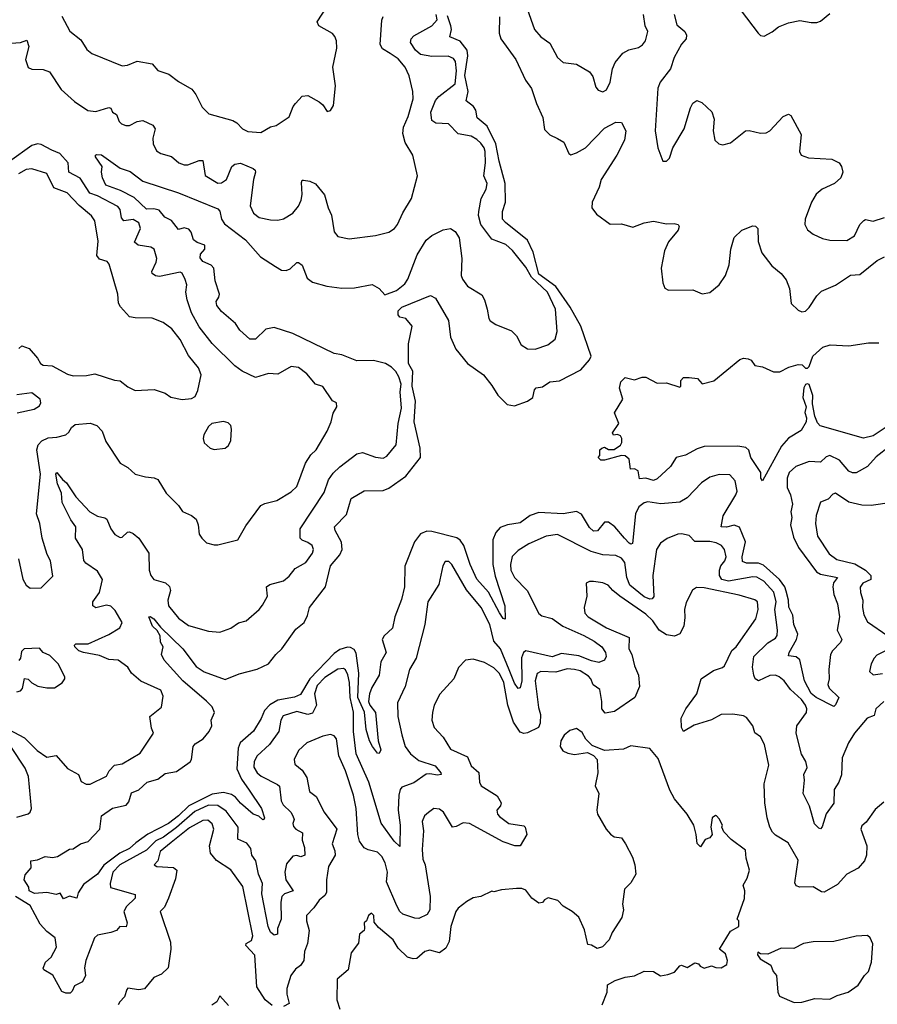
# Model space of a CAD drawing. Extents: x 1690054 to 1842981, y 782881 to 914114.
# Tile 333 of 656: x 1737060 to 1741627, y 891541 to 896787. Entities that reach past the tile are written whole.
import ezdxf

# ---------------------------------------------------------------- set-up
doc = ezdxf.new("R2010")
doc.units = 0

msp = doc.modelspace()

# ---------------------------------------------------------------- linework, layer by layer
at = {"layer": '0CON10XD'}
for points in [[(1737285, 896806.7), (1737326.2, 896726.2), (1737385, 896680), (1737418.2, 896628.2), (1737445, 896606.7), (1737605, 896540.6), (1737633.3, 896545), (1737685, 896566.2), (1737765, 896552), (1737795, 896516.2), (1737855, 896497.5), (1737905, 896458), (1737976.9, 896416.9), (1737998.6, 896388.6), (1738031.2, 896321.2), (1738066.7, 896285), (1738195, 896250), (1738216.8, 896236.8), (1738246.2, 896205), (1738275, 896191.4), (1738345, 896186.2), (1738395, 896216.2), (1738425, 896222.5), (1738495, 896270), (1738516.7, 896325), (1738529.2, 896340.8), (1738565, 896380), (1738595, 896383.3), (1738655, 896350), (1738673.9, 896333.9), (1738698.3, 896298.3), (1738715, 896302.5), (1738730.7, 896329.3), (1738741.2, 896435), (1738728, 896535), (1738749.2, 896635), (1738747.1, 896675), (1738738.3, 896698.3), (1738725, 896713.3), (1738653.8, 896755), (1738644, 896775), (1738740.8, 896925)], [(1739548.9, 895245), (1739557.5, 895195), (1739565, 895182), (1739595, 895163.1), (1739679.5, 895129.5), (1739705, 895103.3), (1739730, 895055), (1739765, 895034.2), (1739805, 895030.8), (1739873.3, 895055), (1739911.2, 895085), (1739922.2, 895125), (1739912.7, 895245), (1739870.4, 895335), (1739786, 895416), (1739755, 895469.4), (1739685, 895556.5), (1739648.6, 895588.6), (1739575, 895616.9), (1739515.3, 895695), (1739503.7, 895743.7), (1739504.7, 895765), (1739517.7, 895835), (1739543.9, 895885), (1739550, 895915), (1739531.2, 895955), (1739540.5, 896025), (1739538.9, 896085), (1739532.8, 896105), (1739515, 896129.6), (1739495, 896149.2), (1739465, 896166.2), (1739395, 896178.8), (1739342.9, 896232.9), (1739276.4, 896236.4), (1739255, 896250), (1739250, 896295), (1739275, 896356.7), (1739291.6, 896378.4), (1739379.6, 896445), (1739386.7, 896515), (1739380.4, 896565), (1739370.5, 896580.5), (1739342.4, 896592.4), (1739255, 896590.5), (1739195, 896601.2), (1739167.1, 896625), (1739140.8, 896665), (1739144, 896685), (1739159.3, 896700.7), (1739255, 896754), (1739283.3, 896786.8), (1739278.4, 896815)], [(1739762.9, 896845), (1739801.4, 896735), (1739835.8, 896695), (1739882.8, 896662.8), (1739924.2, 896585), (1739955, 896558.6), (1740025, 896550.8), (1740095, 896508.8), (1740112, 896485), (1740128.3, 896428.3), (1740140.9, 896410.9), (1740165, 896402.9), (1740185, 896414), (1740203.8, 896455), (1740217.1, 896525), (1740230.6, 896559.4), (1740271.3, 896608.7), (1740303.1, 896626.9), (1740355, 896638.7), (1740376.7, 896653.3), (1740393.5, 896675), (1740405.9, 896725), (1740391.6, 896755), (1740381.9, 896815)], [(1740545, 896814), (1740559.8, 896759.8), (1740602, 896725), (1740611.9, 896705), (1740610, 896685), (1740585, 896657.1), (1740546.2, 896585), (1740525.3, 896525), (1740470.9, 896455), (1740457.8, 896422.2), (1740444.6, 896195), (1740459.2, 896105), (1740485, 896032.5), (1740505, 896033.3), (1740521.2, 896048.8), (1740537.8, 896105), (1740598.2, 896205), (1740632.1, 896317.9), (1740645, 896342), (1740665.9, 896355.9), (1740693.3, 896345), (1740746.4, 896296.4), (1740757.9, 896257.9), (1740753.5, 896195), (1740761.9, 896145), (1740784, 896125), (1740805, 896120.9), (1740845, 896131.2), (1740925, 896195.6), (1740945, 896196.5), (1741005, 896182.2), (1741035.4, 896184.6), (1741055, 896195.7), (1741125, 896272), (1741155, 896283.8), (1741166.6, 896276.6), (1741221.4, 896175), (1741213.1, 896085), (1741221.2, 896065), (1741260.4, 896050.4), (1741384.4, 896044.4), (1741423.3, 896025), (1741436.7, 896005), (1741443.3, 895975), (1741433.8, 895945), (1741400, 895915), (1741334.2, 895885), (1741302.2, 895857.8), (1741276.7, 895815), (1741242.5, 895725), (1741241.2, 895695), (1741255, 895666.7), (1741285, 895643.8), (1741335, 895622), (1741375, 895612.9), (1741465, 895611.4), (1741505, 895635.8), (1741535, 895695.7), (1741555, 895717.5), (1741565, 895722.5), (1741605, 895712.9), (1741666.1, 895733.9)], [(1740902.5, 896835), (1740992.5, 896715), (1741005, 896702.5), (1741025, 896700), (1741067.3, 896722.7), (1741100.3, 896749.7), (1741155, 896771.2), (1741215, 896783.3), (1741275, 896772.5), (1741305, 896772.5), (1741325, 896780), (1741375, 896820)], [(1737015, 896661.8), (1737064.7, 896665.3), (1737097.9, 896677.9), (1737109.2, 896645), (1737090.8, 896575), (1737105, 896532), (1737125, 896523.1), (1737185, 896521.5), (1737218.7, 896508.7), (1737280, 896415), (1737351.3, 896351.3), (1737422.7, 896302.7), (1737465, 896297.5), (1737535, 896318.9), (1737545, 896316), (1737555, 896293.8), (1737575, 896281.2), (1737590.6, 896245), (1737602.8, 896232.8), (1737625, 896223.1), (1737645, 896222.9), (1737686.2, 896245), (1737715, 896249.5), (1737769.2, 896225), (1737781.1, 896205), (1737768.2, 896155), (1737770.8, 896125), (1737788.9, 896088.9), (1737811.2, 896075), (1737868.8, 896058.8), (1737907.5, 896025), (1737935, 896014.6), (1737955, 896014.1), (1738015, 896036.9), (1738035, 896037.1), (1738047.3, 895957.3), (1738115, 895916.2), (1738135, 895917.5), (1738161.2, 895935), (1738190.5, 896005), (1738205, 896017.3), (1738235, 896022.9), (1738303.6, 895993.6), (1738314, 895985), (1738315.6, 895975), (1738304.6, 895935), (1738287.9, 895795), (1738305, 895755.6), (1738335, 895733.2), (1738395, 895720), (1738435, 895718.1), (1738464.4, 895725.6), (1738514.5, 895755.5), (1738545, 895794.2), (1738558.5, 895825), (1738564.6, 895855.4), (1738560, 895920), (1738565, 895931.2), (1738572, 895932), (1738605, 895926.4), (1738635, 895912.9), (1738683.3, 895853.3), (1738702.5, 895785), (1738720.9, 895745), (1738735, 895657.5), (1738755, 895632), (1738815, 895620), (1738955, 895637.1), (1739025, 895655.8), (1739055.5, 895674.5), (1739072.5, 895695), (1739101.1, 895758.9), (1739145.7, 895835), (1739178, 895955), (1739152.9, 896065), (1739112, 896132), (1739100.7, 896180.7), (1739103.5, 896215), (1739129.5, 896270.5), (1739155.5, 896365), (1739154.4, 896405), (1739135, 896487.5), (1739112.9, 896535), (1739075, 896578.1), (1739032.3, 896607.7), (1738992.6, 896632.6), (1738979.1, 896655), (1738988.8, 896785), (1738995, 896804)], [(1739138.6, 894938.6), (1739129.9, 894955), (1739130.2, 895059.8), (1739150, 895155), (1739115.8, 895195.8), (1739085, 895202.9), (1739076.2, 895215), (1739075.4, 895235), (1739095, 895256.3), (1739247.5, 895317.5), (1739275, 895303.8), (1739344.3, 895185), (1739353.6, 895095), (1739381.8, 895031.8), (1739444, 894955), (1739529.2, 894895), (1739575, 894838.8), (1739606.3, 894786.3), (1739656.6, 894736.6), (1739695, 894730.6), (1739765, 894754.4), (1739792.9, 894775), (1739801.5, 894815), (1739811.2, 894825), (1739845, 894830.4), (1739882.7, 894857.3), (1739935, 894862.1), (1740048, 894922), (1740095, 894974.2), (1740102.5, 894995), (1740049.1, 895155), (1739992.1, 895255), (1739916, 895366), (1739825, 895431.2), (1739795, 895549.3), (1739765, 895612.9), (1739646.3, 895706.3), (1739630.8, 895725), (1739630.8, 895765), (1739647.2, 895815), (1739646.2, 895915), (1739612.8, 896032.8), (1739596.5, 896125), (1739550.1, 896220.1), (1739496.2, 896265), (1739488.4, 896305), (1739476.8, 896325), (1739436.9, 896355), (1739449.2, 896405), (1739430.3, 896490.3), (1739445.9, 896595), (1739442.8, 896625), (1739405, 896673.2), (1739350, 896695), (1739359.5, 896735), (1739356, 896755), (1739337.9, 896807.9)], [(1739615, 896802.5), (1739612.7, 896715), (1739621.9, 896685), (1739702.2, 896575), (1739754.3, 896465), (1739785, 896420), (1739811.4, 896341.4), (1739846.4, 896266.4), (1739855, 896202.5), (1739883.2, 896173.2), (1739923.5, 896153.5), (1739958, 896135), (1739984, 896074), (1739995, 896066.7), (1740025, 896076.9), (1740072.9, 896105), (1740175, 896208.9), (1740235, 896241.2), (1740265, 896240), (1740288.6, 896195), (1740281.1, 896145), (1740240.7, 896065), (1740156.4, 895935), (1740145.3, 895894.7), (1740108.1, 895815), (1740106.9, 895785), (1740131.4, 895751.4), (1740205, 895698), (1740265, 895699.2), (1740325, 895681.9), (1740385, 895704.4), (1740435, 895713.1), (1740505, 895698.6), (1740545, 895700.8), (1740566.7, 895695), (1740571.2, 895685), (1740566.2, 895665), (1740515.6, 895604.4), (1740494.2, 895555), (1740477, 895463), (1740484.3, 895385), (1740495, 895356.7), (1740515.8, 895345.8), (1740645, 895348), (1740695, 895326.2), (1740735, 895333.8), (1740785, 895374), (1740818.1, 895425), (1740839.1, 895480.9), (1740847.3, 895565), (1740865, 895626), (1740905, 895665.8), (1740965, 895688), (1740977.7, 895687.7), (1740991.2, 895675), (1740992.2, 895605), (1741012.5, 895545), (1741065.4, 895475.4), (1741114.5, 895434.5), (1741141.8, 895401.8), (1741159.4, 895355), (1741168.6, 895275), (1741205, 895240), (1741225, 895230), (1741245, 895234), (1741265, 895254.2), (1741305.8, 895315), (1741330.2, 895339.8), (1741405, 895373.1), (1741485, 895425.7), (1741535, 895430), (1741626.8, 895503.2), (1741665, 895523.3)], [(1737053.3, 893915), (1737076.3, 893806.3), (1737094.5, 893774.5), (1737115, 893758.8), (1737175, 893760), (1737237, 893823), (1737224.2, 893904.2), (1737207, 893937), (1737179.4, 894025), (1737166.8, 894103.2), (1737150, 894155), (1737170, 894365), (1737151.8, 894495), (1737157.5, 894522.5), (1737177.6, 894542.4), (1737211.4, 894558.6), (1737257.2, 894562.8), (1737305.8, 894575), (1737321.4, 894588.6), (1737335.5, 894615), (1737355, 894630), (1737435, 894636.9), (1737470, 894625), (1737498.9, 894595), (1737519.1, 894539.1), (1737595, 894424), (1737635, 894402), (1737675, 894366), (1737730.7, 894350.7), (1737776.8, 894346.8), (1737796.4, 894336.4), (1737840.8, 894265), (1737905, 894198), (1737926.2, 894166.2), (1737975, 894145.7), (1738000, 894125), (1738010.8, 894095), (1738015.9, 894045.9), (1738030, 894025), (1738055, 894000), (1738095, 893988.8), (1738115, 893988.8), (1738221.2, 894015), (1738265, 894090), (1738345, 894199.2), (1738365, 894210), (1738428.8, 894225), (1738505, 894272), (1738535, 894300), (1738582.2, 894425), (1738611.2, 894468.8), (1738638.2, 894495), (1738696.7, 894595), (1738718.1, 894645), (1738729.1, 894690.9), (1738748.8, 894725), (1738746.7, 894745), (1738725, 894756.7), (1738675, 894832.3), (1738635.4, 894845.4), (1738589.8, 894899.8), (1738544.3, 894934.3), (1738505, 894940), (1738435, 894898.2), (1738385, 894901.2), (1738315, 894880), (1738245, 894913.8), (1738205, 894943.3), (1738085, 895061.5), (1738015, 895150.6), (1737975, 895225.8), (1737951.2, 895295), (1737945.5, 895335), (1737949.4, 895375), (1737942, 895402), (1737926.1, 895436.1), (1737915, 895441.2), (1737805, 895419.1), (1737782.4, 895422.4), (1737766, 895435), (1737764.3, 895445), (1737787.5, 895495), (1737790.5, 895515), (1737775.8, 895565), (1737757.5, 895575), (1737691.2, 895585), (1737672, 895602), (1737703.8, 895675), (1737695.2, 895705.2), (1737665, 895722.4), (1737615, 895716.2), (1737602.3, 895732.2), (1737595.8, 895775.7), (1737582, 895792), (1737475, 895848.2), (1737433, 895863), (1737382.4, 895942.4), (1737321.8, 895975), (1737317.6, 896025), (1737274.5, 896075), (1737231.1, 896091.1), (1737175, 896122.7), (1737155, 896125.3), (1737125, 896116.5), (1737005, 896031.7)], [(1737002.5, 893005), (1737085, 892961.4), (1737152.5, 892892.5), (1737205, 892857.1), (1737255, 892866), (1737315, 892797.5), (1737373.8, 892765), (1737387.7, 892727.7), (1737413.6, 892713.6), (1737435, 892713.8), (1737522.7, 892757.3), (1737536, 892785), (1737565, 892816), (1737605, 892822.5), (1737701.2, 892878.8), (1737772.5, 892985), (1737762.5, 893012.5), (1737753.3, 893075), (1737815.5, 893124.5), (1737823.2, 893183.2), (1737812.5, 893215), (1737705, 893262.2), (1737655.7, 893305), (1737635, 893336.7), (1737585, 893374.4), (1737535, 893378.4), (1737485, 893400), (1737400, 893415), (1737375.6, 893425), (1737354.4, 893445), (1737351.4, 893455), (1737358.3, 893461.7), (1737425, 893462.2), (1737535, 893511.2), (1737592.5, 893547.5), (1737606.4, 893575), (1737568.8, 893638.8), (1737545, 893662.9), (1737521.5, 893668.5), (1737465, 893654), (1737448.9, 893665), (1737449.6, 893685), (1737484.2, 893735), (1737500.4, 893805), (1737475, 893848.5), (1737411.9, 893891.9), (1737402.2, 893905), (1737393.8, 893965), (1737357.9, 894025), (1737359.6, 894085), (1737333, 894123), (1737286.7, 894215), (1737281.9, 894265), (1737261.9, 894315), (1737253.3, 894365), (1737257.5, 894375), (1737287.7, 894337.7), (1737308.6, 894318.6), (1737358.8, 894245), (1737433.6, 894165), (1737475, 894142.3), (1737513.3, 894133.3), (1737524, 894125), (1737544.5, 894075), (1737566, 894045), (1737595, 894027.5), (1737605, 894029.2), (1737633.7, 894056.3), (1737645, 894058.6), (1737665, 894050), (1737694, 894025), (1737747.8, 893945), (1737750, 893855), (1737758.5, 893825), (1737774.7, 893804.7), (1737835.8, 893785.8), (1737857.6, 893767.6), (1737862.3, 893745), (1737849.6, 893695), (1737852.2, 893665), (1737905, 893598.6), (1737959.1, 893559.1), (1738065, 893528.6), (1738125, 893524.4), (1738185, 893545.8), (1738225, 893574.2), (1738265.6, 893584.4), (1738335, 893644), (1738352.6, 893667.4), (1738379.5, 893715), (1738374, 893765), (1738391.9, 893778.1), (1738465, 893796.7), (1738495, 893821.4), (1738527.3, 893862.7), (1738584.3, 893895), (1738618.6, 893945), (1738624.3, 893965), (1738617.5, 893985), (1738595, 894002.2), (1738564, 894014), (1738554.3, 894025), (1738554, 894075), (1738681.3, 894268.7), (1738703.8, 894335), (1738729.7, 894370.3), (1738764.7, 894405.3), (1738855, 894474.5), (1738885, 894480.6), (1738955.5, 894455.5), (1738995, 894450), (1739015, 894461.4), (1739065, 894522.5), (1739074.7, 894635.3), (1739093.4, 894716.6), (1739085.9, 894805), (1739091.2, 894845), (1739079.1, 894885), (1739062.7, 894912.7), (1739040.8, 894935), (1739008.8, 894955), (1738945, 894970.5), (1738855, 894968.8), (1738775, 895002.1), (1738735, 895007.9), (1738515, 895114.6), (1738415, 895146.7), (1738371.3, 895138.7), (1738315.4, 895084.6), (1738285, 895085.6), (1738232, 895132), (1738209.1, 895169.1), (1738135, 895232.5), (1738109.2, 895265), (1738106.4, 895285), (1738121.2, 895308.8), (1738123.4, 895325), (1738100.4, 895395), (1738093.4, 895463.4), (1738079.3, 895479.3), (1738035, 895499.3), (1738021.6, 895518.4), (1738022.8, 895537.2), (1738045.8, 895565), (1738046, 895586), (1738005, 895599.4), (1737985, 895614.6), (1737973.5, 895655), (1737961.6, 895671.6), (1737935, 895677.6), (1737905, 895669.4), (1737868, 895718), (1737833.1, 895735), (1737802, 895772), (1737775, 895779.6), (1737735, 895777.6), (1737670.5, 895840.5), (1737597.7, 895877.7), (1737518.8, 895905), (1737500.8, 895945), (1737495.8, 895975), (1737500, 896005), (1737464, 896056), (1737463.8, 896065), (1737470.7, 896069.3), (1737495, 896066.7), (1737595, 895995.5), (1737648.1, 895978.1), (1737715, 895927.5), (1737905, 895864.4), (1738115, 895780), (1738125, 895766.7), (1738134.2, 895724.2), (1738150.2, 895700.2), (1738263.1, 895615), (1738342.9, 895522.9), (1738422, 895472), (1738455, 895453.2), (1738478.8, 895451.2), (1738500, 895460), (1738535, 895493.8), (1738545, 895493.8), (1738565, 895480), (1738590.6, 895410.6), (1738619.1, 895389.1), (1738695, 895367.5), (1738775, 895356.8), (1738842.3, 895357.7), (1738936.4, 895376.4), (1738975, 895355.7), (1739005, 895321.2), (1739065.8, 895345), (1739110.5, 895379.5), (1739126.2, 895405), (1739177.3, 895535), (1739225, 895612.2), (1739255, 895636.9), (1739315, 895667.8), (1739355, 895674.4), (1739378.8, 895658.8), (1739399.5, 895625), (1739414.6, 895515), (1739411.5, 895425), (1739417.8, 895405), (1739445, 895367.5), (1739520.4, 895320.4), (1739535.6, 895295), (1739548.9, 895245)], [(1737055.6, 895034.4), (1737071.2, 895048.8), (1737110, 895035), (1737154.1, 894984.1), (1737170.7, 894955), (1737185, 894945.9), (1737232.9, 894942.9), (1737315, 894898.8), (1737345, 894888.8), (1737415, 894890.5), (1737459.7, 894899.7), (1737565, 894866.7), (1737595, 894863.8), (1737635, 894831.2), (1737675, 894812), (1737775.9, 894815.9), (1737835, 894797.5), (1737865, 894775.8), (1737925, 894763.8), (1737975, 894768.8), (1737995, 894780), (1738008.3, 894811.7), (1738025.7, 894895), (1738011.7, 894931.7), (1737958.6, 894998.6), (1737915, 895084), (1737870.2, 895140.2), (1737823.4, 895173.4), (1737765, 895197.5), (1737675, 895197.8), (1737645, 895204.4), (1737596.4, 895256.4), (1737586.4, 895276.4), (1737583.1, 895325), (1737536.9, 895485), (1737525, 895498.1), (1737485, 895511.9), (1737471.4, 895531.4), (1737477.2, 895607.2), (1737459.5, 895715), (1737441.7, 895741.7), (1737376.6, 895796.6), (1737312.5, 895865), (1737241.4, 895891.4), (1737205, 895968.1), (1737125, 895993.2), (1737095, 895988.7), (1737053.5, 895965)], [(1741679.6, 894620.4), (1741605, 894569.2), (1741553.4, 894556.6), (1741323.2, 894623.2), (1741308.7, 894638.7), (1741294, 894675), (1741281.2, 894741.2), (1741284.2, 894785), (1741265, 894842.5), (1741255, 894847.5), (1741245, 894842.5), (1741236.7, 894825), (1741230.9, 894775), (1741248, 894725), (1741241.4, 894695), (1741250.6, 894665), (1741247.5, 894645), (1741221.7, 894598.3), (1741155, 894557.1), (1741116.5, 894515), (1741015, 894330), (1741007.5, 894345), (1741007.5, 894375), (1740954.2, 894455), (1740943.2, 894493.2), (1740927, 894507), (1740885, 894514.6), (1740705, 894513.3), (1740668.7, 894501.3), (1740605, 894466.2), (1740555.8, 894454.2), (1740525, 894406.7), (1740455, 894341.2), (1740435, 894332), (1740395, 894344.2), (1740360, 894340), (1740353.6, 894383.6), (1740335, 894393.3), (1740312, 894392), (1740305.8, 894445), (1740285, 894463.1), (1740265, 894464.3), (1740175, 894440), (1740155, 894440), (1740140, 894455), (1740150, 894465), (1740150, 894495), (1740160, 894505), (1740175, 894510), (1740195, 894497.5), (1740225, 894497.5), (1740260, 894520), (1740267.5, 894535), (1740267.5, 894555), (1740259.5, 894569.5), (1740243, 894577), (1740223, 894573), (1740217.5, 894585), (1740251.2, 894635), (1740228.3, 894691.7), (1740272.5, 894765), (1740254.1, 894824.1), (1740261.7, 894858.3), (1740285, 894880), (1740335, 894867.5), (1740375, 894882.5), (1740395, 894882.5), (1740455, 894850), (1740505, 894852.5), (1740575, 894830), (1740580, 894835), (1740580, 894865), (1740595, 894880), (1740625, 894880), (1740670, 894875), (1740695, 894847.5), (1740757.3, 894862.7), (1740895, 894976), (1740915, 894983.8), (1740939.3, 894980.7), (1740955, 894973.8), (1740975, 894944.4), (1741015, 894937.5), (1741075, 894910), (1741108.4, 894911.6), (1741156, 894935), (1741205, 894950), (1741227.7, 894947.7), (1741245, 894930), (1741255, 894930), (1741265, 894940), (1741283.8, 894995), (1741337, 895043), (1741375.8, 895054.2), (1741475, 895050), (1741580, 895065), (1741635, 895065.5)], [(1741693.5, 894515), (1741621.7, 894458.3), (1741575, 894406.4), (1741515, 894373.6), (1741495, 894372.5), (1741475, 894381.2), (1741425, 894441.1), (1741375, 894464.5), (1741355, 894458.2), (1741325, 894430), (1741265, 894433.7), (1741193.5, 894406.5), (1741157.9, 894375), (1741146.8, 894345), (1741147.7, 894295), (1741164.7, 894255), (1741175.3, 894205), (1741166.4, 894165), (1741171.6, 894135), (1741164.8, 894094.8), (1741180.6, 894030.6), (1741207.5, 893975), (1741303.1, 893845), (1741325, 893833.4), (1741415.5, 893815), (1741394.2, 893785.8), (1741390.7, 893765), (1741395.9, 893725), (1741416, 893675), (1741425.4, 893605), (1741413.6, 893535), (1741439.1, 893485), (1741431.7, 893468.3), (1741388.5, 893425), (1741377.9, 893405), (1741369.2, 893325), (1741370.4, 893275), (1741363.5, 893245), (1741370.4, 893225), (1741422.5, 893175), (1741405, 893136), (1741395, 893126.9), (1741301.8, 893175), (1741275, 893196.2), (1741240.2, 893265), (1741215, 893377.1), (1741195, 893392.3), (1741155, 893397.5), (1741158.2, 893415), (1741197.7, 893485), (1741203.1, 893513.1), (1741183.3, 893565), (1741176.8, 893615), (1741156.2, 893656.2), (1741154.9, 893695), (1741141.6, 893741.6), (1741135, 893766), (1741106, 893805), (1741020.3, 893880.3), (1740995, 893891.7), (1740931.4, 893891.4), (1740910, 893900), (1740907, 893925), (1740925.3, 894005), (1740893.8, 894083.8), (1740865, 894093.8), (1740824.1, 894084.1), (1740795.7, 894085.7), (1740807.1, 894142.9), (1740874.2, 894255), (1740880, 894275), (1740869.8, 894329.8), (1740842.2, 894362.2), (1740785, 894364.6), (1740735, 894349.5), (1740691.2, 894318.8), (1740615, 894238.9), (1740575, 894217.3), (1740475, 894208.2), (1740405, 894217.5), (1740385, 894212.9), (1740358, 894192), (1740339.1, 894155), (1740324.3, 893995.7), (1740315, 893992.2), (1740305, 893998.2), (1740281.2, 894025), (1740229.7, 894085), (1740195, 894109.6), (1740175, 894109.4), (1740136.8, 894063.2), (1740115, 894061.5), (1740095, 894081.1), (1740052.4, 894152.4), (1740025, 894167.4), (1739955, 894154.9), (1739825, 894161.8), (1739778.5, 894145), (1739725, 894106.9), (1739658, 894095), (1739619.1, 894080.9), (1739595.7, 894054.3), (1739580.5, 894015), (1739579.4, 893885), (1739592.1, 893822.1), (1739644.4, 893665), (1739645, 893592.5), (1739635, 893596.7), (1739615, 893626.2), (1739557, 893737), (1739495, 893805.4), (1739459, 893885), (1739426, 893986), (1739405, 894014.7), (1739387.1, 894027.1), (1739255, 894060), (1739228.3, 894061.7), (1739195, 894047.8), (1739162.1, 894005), (1739110.4, 893875), (1739108.8, 893765), (1739092.4, 893697.6), (1739057.3, 893605), (1739044.5, 893545.5), (1739000.8, 893505), (1738991.1, 893485), (1739012.2, 893415), (1738982.7, 893365), (1738974.7, 893295), (1738935, 893228.9), (1738922.6, 893195), (1738916.8, 893155), (1738924.2, 893134.2), (1738954.6, 893095), (1738969.2, 892945), (1738982.5, 892897.5), (1738975, 892876.7), (1738965, 892880), (1738938.5, 892915), (1738922.3, 892945), (1738905.4, 893005), (1738896.7, 893096.7), (1738861.4, 893175), (1738866.5, 893305), (1738852.6, 893412.6), (1738841.8, 893431.8), (1738822.2, 893442.2), (1738805, 893443.3), (1738765, 893430.7), (1738735, 893410.8), (1738604.4, 893275), (1738555, 893191.3), (1738522.9, 893177.1), (1738435, 893162.3), (1738392.6, 893137.4), (1738363.3, 893106.7), (1738345.9, 893064.1), (1738305, 892996.2), (1738233.6, 892935), (1738223, 892905), (1738216.2, 892795), (1738240.6, 892740.6), (1738282.3, 892682.3), (1738348.1, 892585), (1738363.3, 892535), (1738360, 892525), (1738355, 892523.8), (1738334.3, 892544.3), (1738304.2, 892555), (1738235, 892613.5), (1738209.6, 892645), (1738188.2, 892658.2), (1738145, 892670), (1738085, 892660.7), (1737961, 892599), (1737906, 892545), (1737852.2, 892505), (1737742.8, 892447.2), (1737677.8, 892402.2), (1737645, 892370.3), (1737593.2, 892346.8), (1737507.7, 892282.3), (1737474.6, 892235), (1737400.5, 892179.5), (1737370.9, 892135), (1737365, 892106.2), (1737325, 892117.1), (1737293.8, 892103.8), (1737275, 892132.5), (1737255, 892126.7), (1737205, 892136.7), (1737138.8, 892131.2), (1737111.2, 892145), (1737109.2, 892165), (1737084.2, 892205), (1737089.4, 892230.6), (1737121.7, 892268.3), (1737120, 892305), (1737155, 892310), (1737195, 892328.8), (1737235, 892323.8), (1737260.9, 892329.1), (1737325, 892367.5), (1737345, 892369.2), (1737384.4, 892395.6), (1737425, 892408.1), (1737486.9, 892475), (1737495, 892545.6), (1737555, 892586.5), (1737627.8, 892602.2), (1737640.9, 892619.1), (1737655, 892668.6), (1737695, 892683.2), (1737738.4, 892725), (1737795, 892741.3), (1737835, 892771.4), (1737895, 892781.1), (1737967.5, 892832.5), (1737974.2, 892845.7), (1737983.2, 892915), (1737995, 892928.9), (1738036.4, 892955), (1738068.7, 892995), (1738083.3, 893025), (1738079.4, 893055), (1738097.5, 893095), (1738085, 893125.3), (1738055.4, 893155.4), (1737928.3, 893265), (1737828.9, 893375), (1737814.3, 893405), (1737824.4, 893445), (1737810.7, 893470.7), (1737808.2, 893505), (1737792.8, 893532.8), (1737767.3, 893555), (1737747.5, 893605), (1737755, 893607.5), (1737775, 893595.6), (1737810.4, 893550.4), (1737928.6, 893435), (1738000.5, 893340.5), (1738043.1, 893313.1), (1738155, 893271.2), (1738228, 893302), (1738325, 893326.8), (1738385, 893354.3), (1738424.4, 893405), (1738456.7, 893435), (1738531, 893539), (1738574.5, 893575), (1738593, 893613), (1738604, 893656), (1738688.8, 893765), (1738715, 893878.1), (1738764.3, 893935), (1738777.5, 893965), (1738774.2, 894004.2), (1738740, 894065), (1738737.1, 894085), (1738799.7, 894150.3), (1738825, 894235.8), (1738895, 894276.9), (1738995, 894278.9), (1739025, 894290.8), (1739116.1, 894355), (1739193.8, 894455), (1739193.5, 894505), (1739159.9, 894645), (1739167.3, 894755), (1739149.4, 894835), (1739154.1, 894915), (1739138.6, 894938.6)], [(1737046.9, 894693.1), (1737137.6, 894712.4), (1737165, 894730.6), (1737171.8, 894745), (1737168.5, 894765), (1737125, 894799.7), (1737045, 894788.8)], [(1738095, 894496.7), (1738155, 894503.8), (1738172.3, 894517.7), (1738184.2, 894545.8), (1738188.8, 894605), (1738183.8, 894625), (1738169.7, 894639.7), (1738145, 894646), (1738082.5, 894635), (1738065, 894620), (1738041.4, 894575), (1738037.1, 894555), (1738041.9, 894531.9), (1738075, 894503.3), (1738095, 894496.7)], [(1741705, 894214.4), (1741595, 894198.8), (1741545, 894199.6), (1741475, 894216.8), (1741405, 894264.4), (1741390.6, 894259.4), (1741365, 894232.5), (1741325, 894216.7), (1741301.1, 894145), (1741297.6, 894102.4), (1741308.5, 894035), (1741370.7, 893940.7), (1741411.6, 893911.6), (1741507.8, 893887.8), (1741564.4, 893854.4), (1741593.2, 893825), (1741593.3, 893805), (1741550, 893785), (1741536.2, 893763.8), (1741536.8, 893735), (1741549.7, 893695), (1741548.4, 893655), (1741555.9, 893615.9), (1741575, 893578.6), (1741682.5, 893505)], [(1741661.5, 893155), (1741619.1, 893115), (1741610.7, 893079.3), (1741572.5, 893065), (1741505.5, 892985), (1741473.2, 892935), (1741439.2, 892855), (1741435.6, 892764.4), (1741421.4, 892725), (1741397.5, 892685), (1741396.4, 892613.6), (1741355, 892555.8), (1741332.9, 892487.1), (1741325, 892476.7), (1741315, 892480), (1741293.1, 892503.1), (1741266.6, 892596.6), (1741232.9, 892665), (1741239.6, 892735), (1741236.7, 892765), (1741253, 892803), (1741246.7, 892835), (1741223.3, 892873.3), (1741194.4, 892985), (1741198.2, 893025), (1741250.9, 893095), (1741252.3, 893115), (1741245.3, 893135), (1741224, 893165), (1741165, 893219.1), (1741130.5, 893265), (1741105, 893286.7), (1741085, 893295.2), (1741055, 893293.6), (1740995, 893264.1), (1740976.8, 893275), (1740969.4, 893295), (1740963.1, 893336.9), (1740969.7, 893395), (1741045, 893466.1), (1741085, 893491.8), (1741093.4, 893506.6), (1741095.5, 893535), (1741081.9, 893645), (1741088, 893685), (1741076.4, 893736.4), (1741023.7, 893795), (1740985, 893816.3), (1740965, 893818.3), (1740835, 893795.6), (1740799.6, 893805), (1740787.2, 893825), (1740787, 893855), (1740793.4, 893876.6), (1740815, 893903.3), (1740822.5, 893925), (1740814.1, 893964.1), (1740796.9, 893985), (1740769.5, 893999.5), (1740735, 894006.7), (1740656, 894006), (1740625, 894038.1), (1740585, 894047.7), (1740565, 894045.4), (1740507.6, 894022.4), (1740471.9, 893998.1), (1740450.7, 893965), (1740430.9, 893825), (1740436.7, 893713.3), (1740428.5, 893701.5), (1740415, 893700), (1740385, 893712.2), (1740308.4, 893775), (1740293.5, 893815), (1740283, 893895), (1740265, 893918.1), (1740235, 893931.8), (1740165, 893935.2), (1740102.8, 893952.8), (1739923.4, 894043.4), (1739863.8, 894035), (1739772, 893995), (1739715, 893958.1), (1739683.1, 893926.9), (1739674.1, 893885), (1739674.7, 893855), (1739695, 893814.5), (1739762.2, 893745), (1739825, 893622.5), (1739840.9, 893610.9), (1739895, 893597.5), (1739952.2, 893555), (1740065, 893505.9), (1740119.1, 893475), (1740160, 893445), (1740180, 893415), (1740184, 893395), (1740175, 893373.8), (1740145, 893362.5), (1740105, 893371.8), (1740038.5, 893398.5), (1739945, 893410.2), (1739895, 893392.4), (1739755, 893424), (1739742.7, 893415), (1739732.4, 893387.6), (1739734.8, 893265.2), (1739725, 893228), (1739715, 893224.2), (1739695, 893252.7), (1739667.5, 893322.5), (1739619.8, 893435), (1739585.7, 893475), (1739563.2, 893565), (1739517.3, 893655), (1739438.7, 893748.7), (1739361.4, 893885), (1739345, 893900), (1739325, 893901.2), (1739313.4, 893876.6), (1739292.6, 893777.4), (1739233.5, 893685), (1739216.9, 893565), (1739170.8, 893385), (1739136.4, 893325), (1739113.6, 893235), (1739072.6, 893147.4), (1739074, 893075), (1739095, 892977.5)], [(1741661.2, 892618.8), (1741615, 892578.8), (1741568, 892512), (1741545, 892492), (1741539.4, 892475), (1741570.9, 892385), (1741569.2, 892335), (1741558.2, 892305), (1741525, 892265.6), (1741464.7, 892235.3), (1741415, 892178.9), (1741345, 892138.9), (1741330.2, 892140.2), (1741285, 892167.5), (1741215, 892164.3), (1741195, 892172.5), (1741187.5, 892187.5), (1741205, 892308.8), (1741151.7, 892401.7), (1741085, 892441.9), (1741068.8, 892458.8), (1741054.6, 892485), (1741041.2, 892535), (1741028.2, 892615), (1741024.6, 892715), (1741048.9, 892815), (1741026.9, 892925), (1741005, 892966.7), (1740975, 892987.5), (1740963.5, 893025), (1740929.8, 893069.8), (1740915, 893078.1), (1740857.2, 893087.2), (1740795, 893085.6), (1740745, 893056.7), (1740651.8, 893028.2), (1740595, 892994.2), (1740583.8, 893015), (1740583.1, 893065), (1740608.2, 893115), (1740665.8, 893195), (1740690, 893275), (1740755, 893319.6), (1740803.3, 893335), (1740814.2, 893345), (1740853.3, 893426.7), (1740875, 893446.2), (1740980.9, 893595), (1740992.3, 893645), (1740989.1, 893685), (1740975.8, 893695.7), (1740891.3, 893721.3), (1740705, 893760.5), (1740665, 893761.4), (1740643.1, 893746.9), (1740608.9, 893681.1), (1740600, 893645), (1740601.4, 893601.4), (1740597.5, 893555), (1740575.8, 893514.2), (1740546.9, 893503.1), (1740505, 893510), (1740465, 893534.8), (1740431.7, 893585), (1740395, 893620.2), (1740255.2, 893715.2), (1740218.2, 893745), (1740194, 893775), (1740165, 893787.1), (1740115.9, 893794.1), (1740095, 893794), (1740076.7, 893785), (1740079.4, 893715), (1740065.5, 893654.5), (1740068.9, 893625), (1740088.1, 893605), (1740185, 893547.5), (1740305.1, 893495.1), (1740304.3, 893435), (1740319.6, 893405), (1740333.6, 893345), (1740355.2, 893295.2), (1740360.7, 893235), (1740335.4, 893175), (1740228.3, 893101.7), (1740178.6, 893091.4), (1740160.6, 893115), (1740160.8, 893155), (1740148.9, 893218.9), (1740113.8, 893243.8), (1740102, 893275), (1740089.7, 893289.7), (1740045, 893317.3), (1740015.2, 893325.2), (1739975, 893329.3), (1739915, 893310), (1739835.3, 893314.7), (1739815, 893304.4), (1739805.6, 893265), (1739822.8, 893122.8), (1739834, 893085), (1739831.1, 893038.9), (1739822.5, 893015), (1739765, 892986.9), (1739745, 892984.6), (1739725, 892991.5), (1739689.2, 893045), (1739658.7, 893135), (1739638.5, 893255), (1739615, 893303.8), (1739585, 893334.6), (1739535, 893361.8), (1739475, 893380.8), (1739435, 893374), (1739396, 893335), (1739372, 893275), (1739296.7, 893193.3), (1739267.5, 893135), (1739258.2, 893095), (1739255.5, 893055), (1739267.1, 893015), (1739315, 892964), (1739355, 892900.8), (1739445, 892860), (1739465, 892812.5), (1739505.8, 892775.8), (1739507.8, 892725), (1739517.1, 892705), (1739602.1, 892652.1), (1739624.1, 892615), (1739621.1, 892598.9), (1739601.2, 892575), (1739604.7, 892555), (1739615, 892541.2), (1739664.8, 892504.8), (1739745, 892491.5), (1739751.5, 892485), (1739760, 892445), (1739725.6, 892385), (1739697.5, 892385), (1739635, 892406.2), (1739455, 892504.7), (1739422.1, 892507.9), (1739385, 892488.1), (1739365, 892485.7), (1739316.7, 892565), (1739295, 892580), (1739265, 892584.2), (1739236.4, 892563.6), (1739216, 892545), (1739203.8, 892515), (1739210, 892465), (1739204.1, 892365), (1739207.5, 892315), (1739219.2, 892285), (1739246.7, 892115), (1739243.8, 892045), (1739230.2, 892019.8), (1739185, 891998.1), (1739165, 891999.4), (1739101.2, 892021.2), (1739085, 892035.7), (1739067.9, 892065), (1739013.3, 892193.3), (1739018.9, 892245), (1739006.5, 892295), (1738988, 892328), (1738965, 892351.1), (1738915, 892363.2), (1738894.7, 892374.7), (1738870.5, 892410.5), (1738860.4, 892445), (1738851.1, 892585), (1738837.1, 892655), (1738794.6, 892785), (1738760.4, 892865)], [(1737045, 893206.2), (1737065, 893211.2), (1737075, 893223.3), (1737085, 893277.5), (1737105, 893273.3), (1737124.4, 893254.4), (1737156.6, 893236.6), (1737205, 893227.1), (1737245, 893228), (1737285.6, 893254.4), (1737300, 893275), (1737300, 893285), (1737264, 893355), (1737219.8, 893399.8), (1737185.4, 893415.4), (1737165, 893438.2), (1737083.3, 893435), (1737069.2, 893420.8), (1737063.9, 893386.1), (1737055, 893372.5)], [(1741673.8, 893426.2), (1741625, 893400.8), (1741610.8, 893385), (1741594.2, 893355), (1741585.8, 893315), (1741605, 893295.6), (1741655, 893304.2)], [(1739095, 892977.5), (1739112.3, 892915), (1739142.1, 892875), (1739185, 892839.5), (1739272, 892812), (1739302.9, 892775), (1739303.8, 892766.2), (1739285, 892761.2), (1739245, 892769.2), (1739225, 892766.9), (1739158.1, 892721.9), (1739095, 892697.1), (1739085.5, 892685), (1739078.4, 892655), (1739074.7, 892575), (1739085.8, 892495), (1739085, 892382.5), (1739055, 892410), (1738985, 892506), (1738919.7, 892725), (1738851.6, 892875), (1738837.3, 892995), (1738837.6, 893097.6), (1738819.2, 893175), (1738816.3, 893255), (1738807.2, 893297.2), (1738795, 893323.1), (1738785, 893330.8), (1738755, 893327), (1738685, 893281.5), (1738645, 893239.4), (1738630.8, 893195), (1738640.9, 893135), (1738618.5, 893091.5), (1738595, 893084.7), (1738535, 893100.9), (1738462.7, 893077.3), (1738450.8, 893055), (1738439.6, 892995), (1738390.4, 892925), (1738325.3, 892864.7), (1738308.8, 892835), (1738307.1, 892805), (1738325, 892773.6), (1738345.9, 892755.9), (1738432.8, 892712.8), (1738442.7, 892702.7), (1738451.7, 892625), (1738463.3, 892603.3), (1738504.7, 892565), (1738515.2, 892545), (1738520.8, 892525), (1738514.2, 892505), (1738518.3, 892488.3), (1738530, 892475), (1738565.8, 892455), (1738564.1, 892415), (1738577.2, 892377.2), (1738578.1, 892335), (1738556.6, 892326.6), (1738535, 892334.1), (1738515, 892330), (1738480.5, 892289.5), (1738471.3, 892245), (1738477, 892205), (1738516.2, 892145), (1738470.5, 892129.5), (1738456.7, 892115), (1738451.4, 892085), (1738452.4, 891995), (1738432.2, 891945), (1738433.1, 891915), (1738415, 891909.6), (1738396.2, 891925), (1738382.5, 891955), (1738349.2, 892129.2), (1738353.8, 892185), (1738331.2, 892235), (1738316.8, 892305), (1738296.6, 892335), (1738291.7, 892371.8), (1738269.9, 892399.9), (1738221.5, 892421.5), (1738224, 892485), (1738159.7, 892569.7), (1738115, 892599.8), (1738065, 892602.8), (1737992.3, 892567.7), (1737895, 892483.6), (1737825, 892431.3), (1737785, 892411.8), (1737735, 892362.5), (1737592.6, 892285), (1737555.3, 892245), (1737541.2, 892185), (1737543, 892163), (1737675, 892125.5), (1737675.7, 892105.7), (1737628.5, 892061.5), (1737614.3, 892035), (1737631.9, 891975), (1737626.8, 891953.2), (1737592.5, 891955), (1737576.2, 891935), (1737545, 891923.2), (1737475, 891910.2), (1737458.4, 891895), (1737411.6, 891775), (1737405.5, 891735), (1737410, 891695), (1737395, 891661.2), (1737351.2, 891638.8), (1737339.5, 891610.5), (1737329.1, 891600.9), (1737305, 891600), (1737285, 891609.4), (1737236.6, 891696.6), (1737188, 891725), (1737184.3, 891734.3), (1737197.9, 891765), (1737227.7, 891792.3), (1737256.8, 891845), (1737248.5, 891895), (1737205, 891929.5), (1737168.5, 891968.5), (1737115, 892067.8), (1737037.8, 892115)], [(1740162, 891538), (1740188.5, 891605), (1740190, 891645), (1740231.7, 891668.3), (1740285, 891685.6), (1740335, 891692.2), (1740385, 891717.5), (1740435, 891716), (1740473, 891693), (1740511, 891699), (1740547, 891713), (1740575, 891746.2), (1740585, 891748.8), (1740615, 891737.5), (1740655, 891762.5), (1740675, 891757.5), (1740683.9, 891743.9), (1740705, 891733.8), (1740745, 891746.2), (1740767, 891737), (1740795, 891735.4), (1740826.7, 891753.3), (1740830, 891775), (1740819.1, 891809.1), (1740787.5, 891835), (1740845, 891930), (1740890, 891955), (1740890, 891985), (1740880, 891995), (1740920, 892105), (1740922, 892145), (1740913.3, 892175), (1740935, 892213.3), (1740945.7, 892255), (1740929.1, 892319.1), (1740925, 892362), (1740848.8, 892418.8), (1740810.5, 892460.5), (1740800, 892485), (1740802.5, 892495), (1740785, 892530), (1740770, 892545), (1740765, 892547.5), (1740747.5, 892535), (1740740, 892485), (1740747.5, 892445), (1740735, 892427.5), (1740710.7, 892419.3), (1740685, 892380), (1740667, 892397), (1740663.3, 892445), (1740650, 892495), (1740614.2, 892555), (1740546.3, 892636.3), (1740522.7, 892682.7), (1740460.3, 892850.3), (1740415, 892903.3), (1740315, 892917.5), (1740275, 892900.8), (1740175, 892893.8), (1740109.5, 892919.5), (1740074.2, 892954.2), (1740055, 892988.8), (1740025, 893010), (1739990.3, 892999.7), (1739958.8, 892975), (1739942, 892945), (1739937.5, 892915), (1739952.3, 892892.3), (1739978.3, 892878.3), (1740015, 892871.2), (1740083, 892883), (1740115, 892867.5), (1740136.1, 892846.1), (1740138.8, 892775), (1740123.8, 892705), (1740143.6, 892663.6), (1740133.8, 892575), (1740136.7, 892555), (1740182.5, 892475), (1740207, 892447), (1740225, 892432.5), (1740265, 892427.5), (1740286.2, 892396.2), (1740323.3, 892325), (1740336.7, 892285), (1740341.2, 892235), (1740315, 892187.5), (1740281.2, 892155), (1740270.8, 892075), (1740276.2, 892045), (1740265.9, 892004.1), (1740215.8, 891924.2), (1740198.8, 891885), (1740163.6, 891846.4), (1740135, 891838.8), (1740105, 891856.7), (1740085, 891860), (1740068.3, 891938.3), (1740037.5, 892005), (1740002.5, 892035), (1739955, 892063.3), (1739925, 892093.3), (1739875, 892107.5), (1739855, 892097.5), (1739845, 892083.3), (1739825, 892080), (1739787, 892107), (1739755, 892150), (1739735, 892158), (1739705, 892158.8), (1739625, 892151.2), (1739585, 892140), (1739575, 892143.3), (1739515, 892116), (1739475, 892108.8), (1739441.2, 892088.8), (1739395, 892053.3), (1739382, 892035), (1739355.6, 891955), (1739346.9, 891875), (1739329.1, 891840.9), (1739295, 891815.8), (1739245, 891828.9), (1739218.3, 891821.7), (1739175, 891785.7), (1739155, 891782.9), (1739125, 891792.9), (1739075, 891840.6), (1739049.5, 891885), (1738970, 891950), (1738948.3, 891978.3), (1738946.2, 892015), (1738933.6, 892026.4), (1738917.5, 892015), (1738907.5, 891985), (1738893.8, 891975), (1738896.7, 891945), (1738893.8, 891935), (1738869.4, 891915), (1738865, 891866.2), (1738824.4, 891815), (1738810, 891725), (1738750, 891675), (1738748.6, 891565), (1738764.2, 891515)], [(1738760.4, 892865), (1738747.8, 892955), (1738735, 892972), (1738715, 892978.1), (1738675, 892969.1), (1738590, 892935), (1738545, 892893.8), (1738522.5, 892845), (1738525, 892821.2), (1738565, 892787.8), (1738589.7, 892749.7), (1738603.3, 892675), (1738638.9, 892648.9), (1738681.5, 892565), (1738748.9, 892475), (1738724.4, 892395.6), (1738739.1, 892359.1), (1738739.4, 892335), (1738705.3, 892274.7), (1738693.3, 892205), (1738693.1, 892136.9), (1738685, 892120.8), (1738655, 892096), (1738626.9, 892055), (1738587.3, 892015), (1738586.5, 891985), (1738602.4, 891935), (1738593.1, 891865), (1738577, 891823), (1738573.5, 891775), (1738555, 891748.5), (1738528.8, 891728.8), (1738504.4, 891695), (1738482.2, 891625), (1738482.2, 891595), (1738495.7, 891545), (1738465, 891528.5)], [(1737045, 892538.1), (1737105, 892555.8), (1737115.4, 892564.6), (1737122.5, 892585), (1737107.5, 892755), (1737089.1, 892799.1), (1737013.6, 892915)], [(1738404.4, 891535), (1738367.9, 891565), (1738322.7, 891635), (1738312.4, 891802.4), (1738264, 891855), (1738266.2, 891865), (1738295, 891881.4), (1738301.2, 891905), (1738248.5, 892168.5), (1738185, 892256.7), (1738108, 892308), (1738076.4, 892346.4), (1738070, 892385), (1738093.8, 892475), (1738085, 892502.9), (1738062.7, 892522.7), (1738035, 892520), (1737965, 892482), (1737867, 892403), (1737807.8, 892355), (1737795.8, 892305), (1737776.7, 892285), (1737790, 892275), (1737879.1, 892269.1), (1737896.9, 892255), (1737889.8, 892210.2), (1737853.2, 892106.8), (1737830.7, 892059.3), (1737808, 892035), (1737862.9, 891872.9), (1737865.7, 891835), (1737851.1, 891735), (1737815, 891700.8), (1737775, 891683.8), (1737725, 891624.3), (1737695, 891618.1), (1737635, 891626.2), (1737630, 891620), (1737618.3, 891581.7), (1737592.5, 891555), (1737585, 891537.5)], [(1741185, 891550), (1741225, 891552), (1741295, 891572), (1741375, 891568.8), (1741412.7, 891587.3), (1741472.5, 891605), (1741525, 891643.3), (1741558.8, 891695), (1741580, 891715), (1741596, 891765), (1741603, 891863), (1741590, 891895), (1741575, 891907.5), (1741515, 891903.3), (1741395, 891876.2), (1741285, 891873.8), (1741235, 891865.8), (1741182.3, 891837.7), (1741115, 891840), (1741045, 891807.5), (1741005, 891810), (1740991.7, 891818.3), (1740990, 891805), (1741003.6, 891783.6), (1741060, 891750), (1741072.5, 891715), (1741090, 891695), (1741097.1, 891605), (1741106, 891585), (1741185, 891550)], [(1738171.4, 891535), (1738125, 891586), (1738110, 891555), (1738083.2, 891536.8)]]:
    msp.add_lwpolyline(points, dxfattribs=at)

doc.saveas('drawing.dxf')
